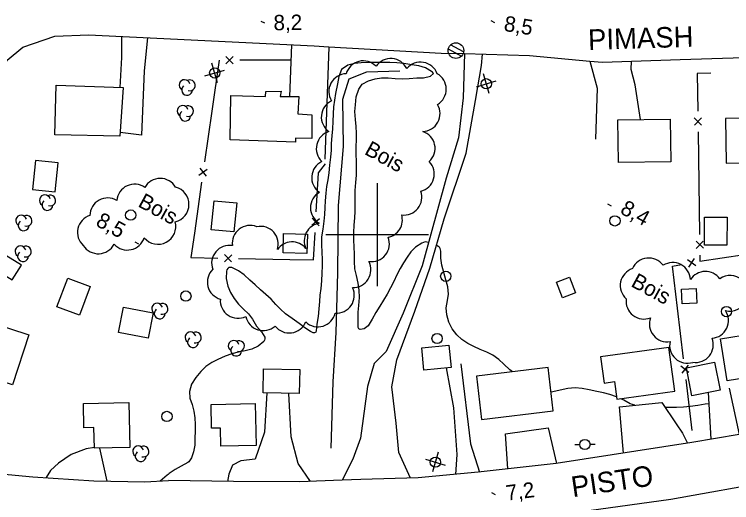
# Model space of a CAD drawing. Extents: x 219136 to 222520, y 5421589 to 5424530.
# Drawn here: x 220529.4 to 220669, y 5423147.8 to 5423242.9 of the extents above; entities that cross this region are included whole.
import ezdxf

# ---------------------------------------------------------------- set-up
doc = ezdxf.new("R2010")
doc.units = 0
for name, color, linetype in [('Level 19', 7, 'Continuous'), ('Level 2', 7, 'Continuous'), ('Level 21', 7, 'Continuous'), ('Level 3', 7, 'Continuous'), ('Level 31', 7, 'Continuous'), ('Level 36', 7, 'Continuous'), ('Level 37', 7, 'Continuous'), ('Level 4', 7, 'Continuous'), ('Level 44', 7, 'Continuous'), ('Level 61', 7, 'Continuous')]:
    doc.layers.add(name, color=color, linetype=linetype)

msp = doc.modelspace()

# ---------------------------------------------------------------- linework, layer by layer
at = {"layer": 'Level 19'}
for points in [[(220555.31, 5423238.32), (220554.71, 5423231.86), (220554.17, 5423219.35), (220549.98, 5423219.86)], [(220549.99, 5423228.63), (220550.34, 5423234.5), (220550.32, 5423238.56), (220550.32, 5423238.57)], [(220582.99, 5423226.87), (220583.39, 5423236.95)], [(220590.58, 5423236.58), (220589.8, 5423214.7)], [(220616.98, 5423235.23), (220616.73, 5423226.61), (220615.84, 5423218.84), (220613.45, 5423210.98), (220608.73, 5423193.94), (220605.05, 5423184.72), (220601.76, 5423177.26), (220599.4, 5423174.89), (220598.12, 5423170.43), (220596.75, 5423160.4), (220595.28, 5423156.31), (220593.2, 5423152.2)], [(220606.47, 5423152.6), (220604.22, 5423157.61), (220603.72, 5423163.32), (220602.87, 5423170.39), (220603.84, 5423175.66), (220607.36, 5423185.08), (220610.24, 5423193.5), (220613.03, 5423203.06), (220617.33, 5423215.84), (220619.14, 5423226.11), (220620.32, 5423232.91), (220620.51, 5423235.13)], [(220641.35, 5423233.79), (220642.82, 5423228.48), (220642.49, 5423218.56)], [(220651.22, 5423222.4), (220650.18, 5423229.16), (220649.44, 5423232.14), (220649.45, 5423233.75)], [(220616.27, 5423174.88), (220618.18, 5423159.28), (220619.94, 5423153.78)], [(220615.29, 5423153.33), (220615.56, 5423157.22), (220614.9, 5423166.3), (220613.49, 5423174.05)], [(220665.01, 5423160.2), (220664.46, 5423169.3)], [(220668.5, 5423170.14), (220670.42, 5423161.13)], [(220578.57, 5423169.18), (220578.1, 5423161.57), (220576.25, 5423156.27), (220573.47, 5423155.97), (220571.85, 5423155.15), (220571.17, 5423153.38), (220570.86, 5423151.97)], [(220587.05, 5423151.98), (220584.62, 5423155.46), (220583.26, 5423160.64), (220582.85, 5423169.1)], [(220647.95, 5423157.5), (220647.17, 5423166.49), (220655.39, 5423167.32), (220658.17, 5423163.17), (220659.38, 5423161.33), (220660.35, 5423159.42)], [(220625.42, 5423154.4), (220624.94, 5423161.24), (220633.27, 5423162.4), (220634.92, 5423155.49)], [(220544.99, 5423158.59), (220543.38, 5423158.3), (220540.47, 5423157.22), (220537.99, 5423155.52), (220536.49, 5423154.07), (220535.64, 5423152.71)], [(220547.51, 5423152.04), (220546.08, 5423158.47)]]:
    msp.add_lwpolyline(points, dxfattribs=at)
at = {"layer": 'Level 2'}
for points in [[(220595.58, 5423196.21), (220595.53, 5423197.63), (220595.48, 5423198.91), (220595.45, 5423200.39), (220595.54, 5423201.82), (220595.65, 5423203.25), (220595.72, 5423204.51), (220595.74, 5423205.83), (220595.71, 5423207.26), (220595.71, 5423208.61), (220595.85, 5423210.17), (220595.97, 5423211.57), (220596.01, 5423212.9), (220595.99, 5423214.24), (220595.91, 5423215.63), (220595.94, 5423217.18), (220595.99, 5423218.47), (220595.98, 5423219.75), (220595.89, 5423221.02), (220595.76, 5423222.44), (220595.68, 5423223.98), (220595.79, 5423225.27), (220595.93, 5423226.83), (220596.42, 5423228.31), (220597.08, 5423229.27), (220598.29, 5423229.92), (220599.6, 5423230.3), (220600.85, 5423230.5), (220602.15, 5423230.5), (220603.54, 5423230.4), (220604.93, 5423230.34), (220606.25, 5423230.4), (220607.7, 5423230.52), (220609.01, 5423230.52), (220610.4, 5423230.84), (220610.97, 5423231.38), (220610.8, 5423231.6), (220610.59, 5423231.77), (220609.4, 5423232.49), (220608.08, 5423232.84), (220606.77, 5423233.05), (220605.17, 5423233.32), (220603.84, 5423233.46), (220602.48, 5423233.53), (220600.96, 5423233.53), (220599.55, 5423233.49), (220598.23, 5423233.48), (220596.91, 5423233.42), (220595.6, 5423233.28), (220594.32, 5423232.99), (220593.08, 5423232.13), (220592.54, 5423230.78), (220592.31, 5423229.36), (220591.91, 5423227.49), (220591.68, 5423226.16), (220591.5, 5423224.86), (220591.43, 5423223.52), (220591.35, 5423222.01), (220591.31, 5423220.57), (220591.19, 5423219.25), (220591.09, 5423217.74), (220591.03, 5423216.46), (220590.9, 5423215.06), (220590.74, 5423213.54), (220590.58, 5423212.05)], [(220590.58, 5423212.05), (220590.41, 5423210.67), (220590.18, 5423209.38), (220589.99, 5423208.04), (220589.88, 5423206.6), (220589.83, 5423205.3), (220589.77, 5423203.91), (220589.63, 5423202.6), (220589.42, 5423201.06), (220589.21, 5423199.57), (220589.16, 5423198.09), (220589.25, 5423196.52), (220589.29, 5423195.2), (220589.28, 5423193.94), (220589.24, 5423192.49), (220589.2, 5423191.03), (220589.03, 5423189.54), (220588.88, 5423188.25), (220588.76, 5423186.99), (220588.64, 5423185.55), (220588.5, 5423184.06), (220588.3, 5423182.58), (220588.16, 5423181.3), (220588.07, 5423181.05), (220587.82, 5423180.9), (220587.56, 5423180.89), (220587.27, 5423180.99), (220587.01, 5423181.14), (220585.91, 5423181.85), (220584.84, 5423182.71), (220583.49, 5423183.67), (220582.18, 5423184.59), (220581.21, 5423185.49), (220580.32, 5423186.39), (220579.36, 5423187.41), (220578.33, 5423188.35), (220577.33, 5423189.26), (220576.29, 5423190.23), (220575.26, 5423191.14), (220574.11, 5423192.17), (220573.06, 5423192.96), (220571.74, 5423193.62), (220571.18, 5423193.6), (220570.94, 5423193.43), (220570.77, 5423193.17), (220570.68, 5423192.89), (220570.66, 5423191.44), (220570.93, 5423189.94), (220571.46, 5423188.73), (220572.21, 5423187.54), (220573.05, 5423186.5), (220573.99, 5423185.51), (220574.99, 5423184.58), (220575.73, 5423183.55), (220576.53, 5423182.18), (220577.48, 5423181.11), (220578.17, 5423180.06), (220578.18, 5423179.75), (220578.08, 5423179.44), (220577.93, 5423179.2), (220576.85, 5423178.27), (220575.65, 5423177.7), (220574.32, 5423177.38), (220572.97, 5423177.12), (220571.74, 5423176.8)], [(220609.99, 5423198.49), (220609.37, 5423198.57), (220608.99, 5423198.48), (220608.69, 5423198.34), (220607.44, 5423197.57), (220606.58, 5423196.66), (220605.85, 5423195.6), (220605.12, 5423194.49), (220604.46, 5423193.39), (220603.84, 5423192.15), (220603.25, 5423190.88), (220602.6, 5423189.64), (220601.96, 5423188.41), (220601.25, 5423187.23), (220600.52, 5423186.06), (220599.76, 5423184.85), (220599.03, 5423183.56), (220598.23, 5423182.27), (220597.47, 5423181.69), (220596.68, 5423181.52), (220596.44, 5423181.68), (220596.32, 5423181.95), (220596.29, 5423182.26), (220596.31, 5423183.56), (220596.32, 5423184.9), (220596.41, 5423186.19), (220596.54, 5423187.77), (220596.5, 5423189.17), (220596.28, 5423190.58), (220595.98, 5423192.02), (220595.68, 5423193.32), (220595.58, 5423194.76), (220595.58, 5423196.21)], [(220626.31, 5423173.3), (220625.82, 5423173.72), (220624.67, 5423174.79), (220623.7, 5423175.7), (220622.52, 5423176.53), (220621.36, 5423177.1), (220620.05, 5423177.67), (220618.8, 5423178.21), (220617.63, 5423178.83), (220616.49, 5423179.61), (220615.51, 5423180.53), (220614.57, 5423181.65), (220613.95, 5423182.95), (220613.53, 5423184.41), (220613.45, 5423185.75), (220613.69, 5423187.17), (220613.9, 5423188.41), (220613.74, 5423189.84), (220613.35, 5423191.22), (220612.98, 5423192.65), (220612.57, 5423194.07), (220612.37, 5423195.4), (220612.42, 5423196.77), (220612.26, 5423197.31), (220612.1, 5423197.53), (220611.9, 5423197.72), (220611.53, 5423197.93)], [(220571.74, 5423176.8), (220570.42, 5423176.35), (220569.04, 5423175.72), (220567.86, 5423175.1), (220566.66, 5423174.34), (220565.68, 5423173.36), (220564.74, 5423172.22), (220563.92, 5423170.92), (220563.49, 5423169.46), (220563.59, 5423168.17), (220563.99, 5423166.95), (220564.33, 5423165.67), (220564.53, 5423164.37), (220564.59, 5423163.05), (220564.57, 5423161.78), (220564.53, 5423160.39), (220564.51, 5423159.05), (220564.28, 5423157.75), (220563.88, 5423156.56), (220563.4, 5423155.81), (220563.16, 5423155.64), (220561.91, 5423154.97), (220560.7, 5423154.31), (220559.56, 5423153.49), (220559.36, 5423153.29), (220559.13, 5423153.16), (220557.8, 5423152.04)], [(220646.59, 5423168.46), (220645.29, 5423168.91), (220644.05, 5423169.23), (220642.76, 5423169.46), (220641.27, 5423169.78), (220639.91, 5423170.04), (220638.51, 5423170.16), (220637.09, 5423170.03), (220635.58, 5423169.72), (220634.2, 5423169.4), (220633.83, 5423169.32)], [(220650.15, 5423166.79), (220649.24, 5423167.1), (220647.98, 5423167.76), (220647.39, 5423168.06)], [(220663.84, 5423167.01), (220662.39, 5423166.77), (220660.9, 5423166.54), (220659.59, 5423166.44), (220658.22, 5423166.37), (220656.96, 5423166.33), (220656.04, 5423166.35)], [(220664.6, 5423167.05), (220663.84, 5423167.01)]]:
    msp.add_lwpolyline(points, dxfattribs=at)
at = {"layer": 'Level 21'}
for points in [[(220524.5, 5423225.55), (220528, 5423233.97), (220531.06, 5423236.5), (220537.29, 5423238.65), (220543.86, 5423238.88), (220587.76, 5423236.74), (220590.58, 5423236.58), (220612.48, 5423235.35), (220616.98, 5423235.23), (220629.62, 5423234.88), (220641.35, 5423233.79), (220643.81, 5423233.56), (220649.45, 5423233.75), (220658.93, 5423234.08), (220677.49, 5423234.68)], [(220524.5, 5423225.55), (220517.07, 5423201.81), (220509.44, 5423176.82), (220506.09, 5423164.9), (220506.17, 5423161.85), (220508.06, 5423158.48), (220511.7, 5423155.79), (220519.29, 5423154.15), (220533.01, 5423152.88), (220544.86, 5423152.11), (220554.83, 5423151.86), (220559.39, 5423152.13)], [(220670.42, 5423161.13), (220661.25, 5423159.56), (220634.85, 5423155.48), (220619.68, 5423153.75), (220608.01, 5423152.64), (220596.84, 5423152.32), (220593.2, 5423152.2), (220584.89, 5423151.91), (220572.07, 5423151.95), (220559.39, 5423152.13)], [(220595.78, 5423142.32), (220596.07, 5423142.34), (220608.3, 5423143.12), (220625.95, 5423144.72), (220641.18, 5423146.34), (220657.15, 5423148.52), (220677.44, 5423152.18)]]:
    msp.add_lwpolyline(points, dxfattribs=at)
at = {"layer": 'Level 3'}
for p, q in [((220577.37, 5423241.57), (220578.07, 5423241.19)), ((220622.1, 5423241.67), (220622.8, 5423241.29)), ((220644.84, 5423205.99), (220645.54, 5423205.61)), ((220552.88, 5423198.61), (220553.58, 5423198.23)), ((220622.28, 5423149.79), (220622.98, 5423149.4))]:
    msp.add_line(p, q, dxfattribs=at)
at = {"layer": 'Level 31'}
for points in [[(220537.58, 5423229.09), (220550.58, 5423228.61), (220549.93, 5423219.14), (220537.31, 5423219.43)], [(220571.55, 5423227.05), (220578.29, 5423226.91), (220578.34, 5423227.86), (220581.3, 5423227.92), (220581.15, 5423226.88), (220584.75, 5423226.86), (220584.55, 5423223.49), (220587.32, 5423223.31), (220587.29, 5423218.68), (220584.12, 5423218.78), (220584.15, 5423217.98), (220571.4, 5423218.43)], [(220657.14, 5423214.18), (220646.98, 5423214.02), (220646.85, 5423222.33), (220657.01, 5423222.49)], [(220667.87, 5423213.89), (220678.03, 5423214.03), (220677.91, 5423222.72), (220667.75, 5423222.58)], [(220532.96, 5423208.77), (220537.39, 5423208.33), (220537.95, 5423213.98), (220533.52, 5423214.42)], [(220572.69, 5423206.17), (220572.15, 5423200.52), (220567.73, 5423200.94), (220568.27, 5423206.59)], [(220668.08, 5423203.39), (220668.05, 5423197.95), (220663.68, 5423197.97), (220663.7, 5423203.41)], [(220581.8, 5423200.23), (220586.45, 5423200.1), (220586.34, 5423196.35), (220581.69, 5423196.48)], [(220526.91, 5423196.43), (220525.15, 5423193.54), (220529.03, 5423191.18), (220530.79, 5423194.06)], [(220637.42, 5423191.72), (220638.58, 5423188.66), (220636.03, 5423187.69), (220634.87, 5423190.75)], [(220544.17, 5423189.89), (220542.07, 5423184.33), (220537.72, 5423185.97), (220539.81, 5423191.53)], [(220662.07, 5423189.51), (220662.2, 5423186.68), (220659.37, 5423186.55), (220659.24, 5423189.38)], [(220550.63, 5423185.91), (220556.41, 5423184.81), (220555.46, 5423179.83), (220549.68, 5423180.93)], [(220532.24, 5423180.51), (220529.09, 5423170.74), (220521.32, 5423173.24), (220524.47, 5423183.02)], [(220680.97, 5423173.61), (220668.09, 5423171.54), (220666.78, 5423179.7), (220679.66, 5423181.78)], [(220614.39, 5423174.14), (220609.1, 5423173.63), (220608.67, 5423177.99), (220613.96, 5423178.5)], [(220656.75, 5423178.06), (220643.47, 5423176.21), (220644.18, 5423171.12), (220646.18, 5423171.4), (220646.66, 5423167.96), (220657.94, 5423169.53)], [(220666.73, 5423169.75), (220661.25, 5423168.66), (220660.17, 5423174.08), (220665.66, 5423175.17)], [(220577.91, 5423173.91), (220584.94, 5423173.76), (220584.84, 5423169.06), (220577.81, 5423169.2)], [(220634.26, 5423165.69), (220633.27, 5423174.12), (220619.33, 5423172.48), (220620.33, 5423164.04)], [(220551.72, 5423167.3), (220551.88, 5423158.58), (220544.99, 5423158.45), (220544.92, 5423162.44), (220542.96, 5423162.41), (220542.87, 5423167.13)], [(220576.44, 5423158.95), (220569.6, 5423158.82), (220569.53, 5423162.36), (220567.79, 5423162.33), (220567.71, 5423166.96), (220576.29, 5423167.11)]]:
    msp.add_lwpolyline(points, close=True, dxfattribs=at)
at = {"layer": 'Level 36'}
for p, q in [((220616.81, 5423235.55), (220614.27, 5423236.94)), ((220613.85, 5423236.13), (220616.39, 5423234.74)), ((220568.97, 5423229.54), (220567.84, 5423233.37)), ((220566.49, 5423230.89), (220570.32, 5423232.02)), ((220621.8, 5423227.44), (220620.67, 5423231.27)), ((220619.32, 5423228.79), (220623.15, 5423229.92)), ((220638.43, 5423159.14), (220639.43, 5423159.16)), ((220642.43, 5423159.16), (220641.43, 5423159.16)), ((220611.9, 5423157.64), (220610.77, 5423153.81)), ((220609.42, 5423156.29), (220613.25, 5423155.16))]:
    msp.add_line(p, q, dxfattribs=at)
for centre, radius in [((220615.33, 5423235.83), 1.52), ((220568.41, 5423231.46), 1), ((220621.24, 5423229.36), 1), ((220552.06, 5423203.81), 1), ((220646.26, 5423202.68), 1), ((220613.35, 5423191.89), 1), ((220562.8, 5423188.05), 1), ((220667.96, 5423185.02), 1), ((220611.66, 5423179.79), 1), ((220559.11, 5423164.62), 1), ((220640.42, 5423159.16), 1), ((220611.33, 5423155.72), 1)]:
    msp.add_circle(centre, radius, dxfattribs=at)
at = {"layer": 'Level 37'}
for p, q in [((220571.97, 5423234.64), (220570.55, 5423233.22)), ((220570.55, 5423234.64), (220571.97, 5423233.23)), ((220661.69, 5423222.73), (220663.13, 5423221.33)), ((220661.71, 5423221.31), (220663.11, 5423222.75)), ((220565.34, 5423211.56), (220566.94, 5423212.76)), ((220565.54, 5423212.96), (220566.74, 5423211.36)), ((220588.78, 5423203.1), (220587.29, 5423201.77)), ((220588.7, 5423201.69), (220587.36, 5423203.18)), ((220662.03, 5423198.73), (220663.46, 5423197.34)), ((220662.05, 5423197.32), (220663.44, 5423198.75)), ((220570.28, 5423194.72), (220571.72, 5423196.1)), ((220571.69, 5423194.69), (220570.31, 5423196.13)), ((220662.02, 5423193.95), (220660.37, 5423195.09)), ((220660.62, 5423193.7), (220661.76, 5423195.34)), ((220660.65, 5423173.19), (220659.07, 5423174.43)), ((220660.48, 5423174.6), (220659.25, 5423173.02))]:
    msp.add_line(p, q, dxfattribs=at)
for points in [[(220569.26, 5423233.93), (220569.25, 5423233.93), (220567.84, 5423224.04)], [(220583.26, 5423233.96), (220573.26, 5423233.94)], [(220664.94, 5423231.41), (220662.28, 5423231.37), (220662.38, 5423224.03)], [(220567.84, 5423224.04), (220566.42, 5423214.14)], [(220662.44, 5423220.03), (220662.58, 5423210.03)], [(220588.14, 5423204.43), (220588.57, 5423212.06), (220589.94, 5423213.76)], [(220565.86, 5423210.18), (220564.44, 5423200.28)], [(220662.58, 5423210.03), (220662.72, 5423200.03)], [(220564.44, 5423200.28), (220563.77, 5423195.56), (220569, 5423195.45)], [(220583, 5423195.16), (220587.62, 5423195.07), (220587.92, 5423200.44)], [(220662.77, 5423196.03), (220662.79, 5423194.81), (220671.46, 5423196.15)], [(220573, 5423195.37), (220583, 5423195.16)], [(220658.42, 5423185.72), (220657.43, 5423193.84), (220659.23, 5423194.17)], [(220659.62, 5423175.8), (220658.42, 5423185.72)], [(220661.31, 5423161.9), (220660.1, 5423171.83)]]:
    msp.add_lwpolyline(points, dxfattribs=at)
at = {"layer": 'Level 4'}
msp.add_lwpolyline([(220591.07, 5423158.45), (220591.46, 5423171.34), (220592, 5423180.94), (220592.38, 5423192.58), (220592.49, 5423205.66), (220593.45, 5423217.15), (220593.3, 5423226.35), (220594.58, 5423230.33), (220597.97, 5423231.66), (220604.42, 5423231.87)], dxfattribs=at)
at = {"layer": 'Level 44'}
for centre, radius, start, end in [((220597.3, 5423230.36), 3.46, 44.0049, 164.005), ((220602.65, 5423230.81), 3.46, 25.6932, 145.6932), ((220608.45, 5423230.11), 3.46, 20.6168, 140.6168), ((220594.07, 5423227.85), 3.46, 91.7134, 211.7134), ((220609.99, 5423228.31), 3.46, 300.6187, 60.6187), ((220562.54, 5423229.1), 1.05, 14.9746, 237.6589), ((220563.58, 5423229.06), 1.05, 252.1531, 117.8417), ((220563.03, 5423228.18), 1.05, 130.3069, 357.764), ((220562.18, 5423224.07), 1.05, 14.9746, 237.6589), ((220563.22, 5423224.03), 1.05, 252.1531, 117.8417), ((220592.6, 5423222.89), 3.46, 115.2285, 235.2285), ((220608.79, 5423223.54), 3.46, 271.1702, 31.1702), ((220562.67, 5423223.15), 1.05, 130.3069, 357.764), ((220591.62, 5423216.73), 3.46, 106.7388, 226.7388), ((220607.81, 5423216.78), 3.46, 312.3405, 72.3405), ((220590.73, 5423211.08), 3.46, 115.3416, 235.3416), ((220607.65, 5423211.81), 3.46, 283.9362, 43.9362), ((220552.81, 5423206.36), 3.46, 55.0761, 175.0761), ((220557.81, 5423207.49), 3.46, 30.4426, 150.4426), ((220559.94, 5423205.89), 3.46, 282.9941, 75.702), ((220605.23, 5423207.27), 3.46, 262.4865, 19.9225), ((220535.36, 5423206.68), 1.05, 14.9746, 237.6589), ((220536.4, 5423206.64), 1.05, 252.1531, 117.8417), ((220547.58, 5423203.69), 3.46, 58.982, 178.982), ((220590.48, 5423205.22), 3.46, 119.8022, 239.8022), ((220535.85, 5423205.76), 1.05, 130.3069, 357.764), ((220530.75, 5423202.73), 1.05, 14.9746, 237.6589), ((220531.79, 5423202.69), 1.05, 252.1531, 117.8417), ((220545.17, 5423200.45), 3.46, 107.7135, 227.7135), ((220601.45, 5423202.87), 3.46, 281.6311, 16.1128), ((220531.24, 5423201.81), 1.05, 130.3069, 357.764), ((220557.38, 5423201.59), 3.46, 219.1781, 15.4811), ((220575.29, 5423198.34), 3.46, 67.92, 187.92), ((220577.31, 5423198.16), 3.46, 341.923, 101.923), ((220589.28, 5423198.8), 3.46, 98.9241, 205.6341), ((220551.4, 5423200.46), 3.46, 222.204, 342.204), ((220583.46, 5423195.13), 3.46, 38.9241, 145.6341), ((220598.92, 5423198.21), 3.46, 260.8646, 21.59), ((220530.62, 5423196.74), 1.05, 14.9746, 237.6589), ((220531.66, 5423196.7), 1.05, 252.1531, 117.8417), ((220545.76, 5423199.74), 3.46, 212.3448, 332.3448), ((220571.26, 5423194.45), 3.46, 80.1443, 200.1443), ((220531.11, 5423195.82), 1.05, 130.3069, 357.764), ((220595.32, 5423193.14), 3.46, 268.3232, 28.3232), ((220652.84, 5423191.99), 3.46, 36.2056, 156.2056), ((220657.49, 5423191.11), 3.46, 2.542, 122.542), ((220570.43, 5423190.78), 3.46, 134.2742, 254.2742), ((220650.76, 5423190.1), 3.46, 108.3376, 228.3376), ((220663.86, 5423189.38), 3.46, 35.8711, 147.0063), ((220668.67, 5423188.58), 3.46, 254.804, 125.3413), ((220592.1, 5423188.17), 3.46, 265.8, 25.8), ((220572.95, 5423187.19), 3.46, 175.8365, 295.8365), ((220651.88, 5423187.04), 3.46, 172.1393, 292.1393), ((220557.21, 5423185.59), 1.05, 14.9746, 237.6589), ((220558.25, 5423185.55), 1.05, 252.1531, 117.8417), ((220557.7, 5423184.67), 1.05, 130.3069, 357.764), ((220588.48, 5423185.52), 3.46, 226.6198, 346.6198), ((220664.9, 5423183.29), 3.46, 274.2578, 34.2578), ((220577.85, 5423184.78), 3.46, 191.7846, 311.7846), ((220656.43, 5423182.59), 3.46, 159.1512, 279.1512), ((220582.9, 5423184.32), 3.46, 217.71, 337.71), ((220563.69, 5423180.01), 1.05, 14.9746, 237.6589), ((220564.73, 5423179.97), 1.05, 252.1531, 117.8417), ((220564.18, 5423179.09), 1.05, 130.3069, 357.764), ((220572.1, 5423178.35), 1.05, 14.9746, 237.6589), ((220573.14, 5423178.31), 1.05, 252.1531, 117.8417), ((220660.36, 5423178.44), 3.46, 167.7819, 287.7819), ((220661.93, 5423178.57), 3.46, 261.4963, 21.4963), ((220572.59, 5423177.43), 1.05, 130.3069, 357.764), ((220553.51, 5423157.82), 1.05, 14.9746, 237.6589), ((220554.55, 5423157.78), 1.05, 252.1531, 117.8417), ((220554, 5423156.9), 1.05, 130.3069, 357.764)]:
    msp.add_arc(centre, radius, start, end, dxfattribs=at)
at = {"layer": 'Level 61'}
for points in [[(220600, 5423210), (220600, 5423200), (220600, 5423190)], [(220590, 5423200), (220600, 5423200), (220610, 5423200)]]:
    msp.add_lwpolyline(points, dxfattribs=at)

# ---------------------------------------------------------------- texts
at = {"layer": 'Level 21'}
for s, rotation, p in [('PIMASH', 1.7753, (220641.09, 5423235.94)), ('PISTO', 8.3066, (220638.06, 5423148.9))]:
    msp.add_text(s, height=4, rotation=rotation, dxfattribs=at).set_placement(p)
at = {"layer": 'Level 3'}
for s, rotation, p in [('8,2', 0.8331, (220579.86, 5423239.76)), ('8,5', 350.6846, (220624.52, 5423239.68)), ('8,4', 331.383, (220647.08, 5423204.25)), ('8,5', 331.383, (220545.06, 5423201.86)), ('7,2', 7.5401, (220625.26, 5423148.21))]:
    msp.add_text(s, height=3, rotation=rotation, dxfattribs=at).set_placement(p)
at = {"layer": 'Level 44'}
for p in [(220597.35, 5423215.76), (220553.29, 5423205.58), (220649.19, 5423190.03)]:
    msp.add_text('Bois', height=3, rotation=331.3547, dxfattribs=at).set_placement(p)

doc.saveas('drawing.dxf')
